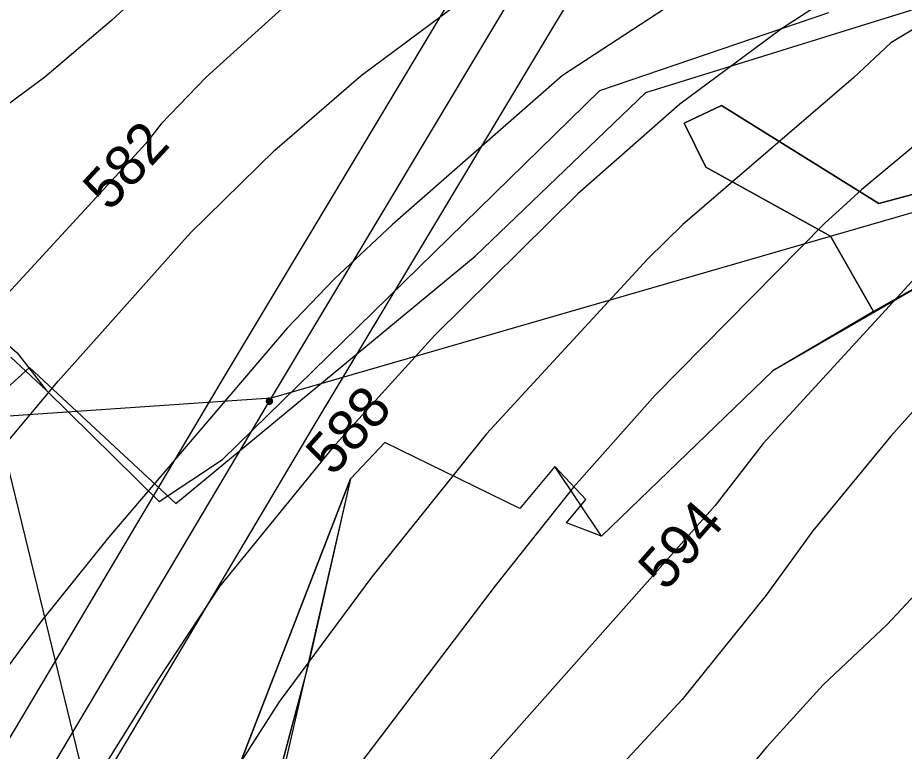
# Model space of a CAD drawing. Extents: x -709418 to -703832, y -1161719 to -1157826.
# Drawn here: x -706845.3 to -706671.8, y -1159276.9 to -1159133.3 of the extents above; entities that cross this region are included whole.
import ezdxf

# ---------------------------------------------------------------- set-up
doc = ezdxf.new("R2010")
doc.units = 0
for name, color, linetype in [('102_obvod PÚ', 7, 'Continuous'), ('106_zastavitelné plochy', 7, 'Continuous'), ('120_vrstevnice hlavní', 7, 'Continuous'), ('121_vrstevnice hlavní_popis', 7, 'Continuous'), ('122_vrstevnice základní', 7, 'Continuous'), ('206_TTP_KN', 7, 'Continuous'), ('210_ostatní plocha_KN', 7, 'Continuous'), ('514 odvodnění - LPIS', 7, 'Continuous'), ('705_el VN nadzemní_E.ON', 7, 'Continuous'), ('723_radioreléová trasa_UAP', 7, 'Continuous'), ('735_OP sítí TI', 7, 'Continuous')]:
    doc.layers.add(name, color=color, linetype=linetype)

# ---------------------------------------------------------------- blocks, each defined once
blk = doc.blocks.new('Elektro - Implicitní$0$VN4601')
for points in [[(1.23, 0), (1.22, 0.13), (1.2, 0.26), (1.17, 0.38), (1.12, 0.5), (1.06, 0.61), (0.99, 0.72), (0.91, 0.82), (0.82, 0.91), (0.72, 0.99), (0.61, 1.06), (0.5, 1.12), (0.38, 1.17), (0.26, 1.2), (0.13, 1.22), (0, 1.23), (-0.13, 1.22), (-0.26, 1.2), (-0.38, 1.17), (-0.5, 1.12), (-0.61, 1.06), (-0.72, 0.99), (-0.82, 0.91), (-0.91, 0.82), (-0.99, 0.72), (-1.06, 0.61), (-1.12, 0.5), (-1.17, 0.38), (-1.2, 0.26), (-1.22, 0.13), (-1.23, 0), (-1.22, -0.13), (-1.2, -0.26), (-1.17, -0.38), (-1.12, -0.5), (-1.06, -0.61), (-0.99, -0.72), (-0.91, -0.82), (-0.82, -0.91), (-0.72, -0.99), (-0.61, -1.06), (-0.5, -1.12), (-0.38, -1.17), (-0.26, -1.2), (-0.13, -1.22), (0, -1.23), (0.13, -1.22), (0.26, -1.2), (0.38, -1.17), (0.5, -1.12), (0.61, -1.06), (0.72, -0.99), (0.82, -0.91), (0.91, -0.82), (0.99, -0.72), (1.06, -0.61), (1.12, -0.5), (1.17, -0.38), (1.2, -0.26), (1.22, -0.13), (1.23, 0)], [(0.92, 0), (0.92, 0.1), (0.9, 0.19), (0.88, 0.28), (0.84, 0.37), (0.8, 0.46), (0.75, 0.54), (0.68, 0.62), (0.62, 0.68), (0.54, 0.74), (0.46, 0.8), (0.37, 0.84), (0.28, 0.88), (0.19, 0.9), (0.1, 0.92), (0, 0.92), (-0.1, 0.92), (-0.19, 0.9), (-0.28, 0.88), (-0.37, 0.84), (-0.46, 0.8), (-0.54, 0.74), (-0.62, 0.68), (-0.68, 0.62), (-0.75, 0.54), (-0.8, 0.46), (-0.84, 0.37), (-0.88, 0.28), (-0.9, 0.19), (-0.92, 0.1), (-0.92, 0), (-0.92, -0.1), (-0.9, -0.19), (-0.88, -0.29), (-0.84, -0.38), (-0.8, -0.46), (-0.75, -0.54), (-0.68, -0.62), (-0.62, -0.69), (-0.54, -0.75), (-0.46, -0.8), (-0.37, -0.84), (-0.28, -0.88), (-0.19, -0.9), (-0.1, -0.92), (0, -0.92), (0.1, -0.92), (0.19, -0.9), (0.28, -0.88), (0.37, -0.84), (0.46, -0.8), (0.54, -0.75), (0.62, -0.69), (0.68, -0.62), (0.75, -0.54), (0.8, -0.46), (0.84, -0.38), (0.88, -0.29), (0.9, -0.19), (0.92, -0.1), (0.92, 0)], [(0.61, 0), (0.61, 0.06), (0.6, 0.13), (0.58, 0.19), (0.56, 0.25), (0.53, 0.31), (0.5, 0.36), (0.46, 0.41), (0.41, 0.46), (0.36, 0.5), (0.31, 0.53), (0.25, 0.56), (0.19, 0.58), (0.13, 0.6), (0.06, 0.61), (0, 0.61), (-0.06, 0.61), (-0.13, 0.6), (-0.19, 0.58), (-0.25, 0.56), (-0.31, 0.53), (-0.36, 0.5), (-0.41, 0.46), (-0.46, 0.41), (-0.5, 0.36), (-0.53, 0.31), (-0.56, 0.25), (-0.58, 0.19), (-0.6, 0.13), (-0.61, 0.06), (-0.61, 0), (-0.61, -0.07), (-0.6, -0.13), (-0.58, -0.19), (-0.56, -0.25), (-0.53, -0.31), (-0.5, -0.36), (-0.46, -0.41), (-0.41, -0.46), (-0.36, -0.5), (-0.31, -0.53), (-0.25, -0.56), (-0.19, -0.58), (-0.13, -0.6), (-0.06, -0.61), (0, -0.61), (0.06, -0.61), (0.13, -0.6), (0.19, -0.58), (0.25, -0.56), (0.31, -0.53), (0.36, -0.5), (0.41, -0.46), (0.46, -0.41), (0.5, -0.36), (0.53, -0.31), (0.56, -0.25), (0.58, -0.19), (0.6, -0.13), (0.61, -0.06), (0.61, 0)], [(0.31, 0), (0.31, 0.03), (0.3, 0.06), (0.29, 0.09), (0.28, 0.12), (0.27, 0.15), (0.25, 0.18), (0.23, 0.21), (0.21, 0.23), (0.18, 0.25), (0.15, 0.27), (0.12, 0.28), (0.09, 0.29), (0.06, 0.3), (0.03, 0.31), (0, 0.31), (-0.03, 0.31), (-0.06, 0.3), (-0.09, 0.29), (-0.12, 0.28), (-0.15, 0.27), (-0.18, 0.25), (-0.21, 0.23), (-0.23, 0.21), (-0.25, 0.18), (-0.27, 0.15), (-0.28, 0.12), (-0.29, 0.09), (-0.3, 0.06), (-0.31, 0.03), (-0.31, 0), (-0.31, -0.03), (-0.3, -0.06), (-0.29, -0.1), (-0.28, -0.13), (-0.27, -0.15), (-0.25, -0.18), (-0.23, -0.21), (-0.21, -0.23), (-0.18, -0.25), (-0.15, -0.27), (-0.12, -0.28), (-0.09, -0.29), (-0.06, -0.3), (-0.03, -0.31), (0, -0.31), (0.03, -0.31), (0.06, -0.3), (0.09, -0.29), (0.12, -0.28), (0.15, -0.27), (0.18, -0.25), (0.21, -0.23), (0.23, -0.21), (0.25, -0.18), (0.27, -0.15), (0.28, -0.13), (0.29, -0.1), (0.3, -0.06), (0.31, -0.03), (0.31, 0)]]:
    blk.add_lwpolyline(points)

msp = doc.modelspace()

# ---------------------------------------------------------------- linework, layer by layer
at = {"layer": '102_obvod PÚ'}
for points in [[(-706867.98, -1159123.82), (-706903.51, -1159148.06), (-706845.45, -1159198.89), (-706839.77, -1159206.21), (-706817.64, -1159228), (-706805.21, -1159219.79), (-706731.4, -1159147.52), (-706686.57, -1159132.24)], [(-706659.53, -1159180.49), (-706677.78, -1159190.76), (-706697.52, -1159202.39), (-706731.06, -1159234.79), (-706737.9, -1159232.17), (-706734.14, -1159227.6), (-706740.18, -1159221.1), (-706747.03, -1159229.32), (-706773.49, -1159216.42), (-706780.18, -1159223.54), (-706788.31, -1159259.5), (-706796.68, -1159290.77)]]:
    msp.add_lwpolyline(points, dxfattribs=at)
at = {"layer": '106_zastavitelné plochy'}
for points in [[(-706984.14, -1159571.11), (-706940.51, -1159526.82), (-706927.56, -1159471.62), (-706911.88, -1159458.67), (-706913.24, -1159422.56), (-706940.51, -1159383.71), (-706887.33, -1159360.55), (-706881.2, -1159318.3), (-706858.02, -1159215.4), (-706843.02, -1159201.77), (-706814.39, -1159228.35), (-706755.76, -1159179.96), (-706722.35, -1159147.93), (-706588.73, -1159106.37)], [(-706659.53, -1159180.49), (-706697.52, -1159202.39), (-706731.06, -1159234.79), (-706740.18, -1159221.1), (-706747.03, -1159229.32), (-706773.49, -1159216.42), (-706780.18, -1159223.54), (-706802.33, -1159319.86)]]:
    msp.add_lwpolyline(points, dxfattribs=at)
at = {"layer": '120_vrstevnice hlavní'}
for points in [[(-706814.84, -1159122.59), (-706826.94, -1159133.8), (-706839.99, -1159144.91), (-706849.7, -1159152.02), (-706865.13, -1159165.88), (-706879.98, -1159182.17), (-706897.27, -1159205.17), (-706905.84, -1159217.74), (-706917.56, -1159237.88), (-706924.27, -1159254.17), (-706927.99, -1159265.03), (-706933.42, -1159285.89)], [(-706659.52, -1159129.18), (-706674.4, -1159138.16), (-706681.69, -1159145.02), (-706715.12, -1159173.74), (-706721.98, -1159180.45), (-706753.55, -1159214.74), (-706775.98, -1159242.74), (-706794.12, -1159267.17), (-706814.27, -1159298.6)]]:
    msp.add_lwpolyline(points, dxfattribs=at)
at = {"layer": '122_vrstevnice základní'}
for points in [[(-706567.77, -1159030.76), (-706609.83, -1159031.02), (-706632.12, -1159031.59), (-706638.97, -1159032.3), (-706654.4, -1159036.59), (-706672.4, -1159045.87), (-706698.83, -1159063.59), (-706717.41, -1159074.73), (-706740.12, -1159089.73), (-706770.27, -1159111.59), (-706785.41, -1159124.02), (-706808.41, -1159144.88), (-706817.27, -1159154.02), (-706820.27, -1159157.88), (-706874.34, -1159216.6)], [(-706896.34, -1159305.76), (-706891.06, -1159299.33), (-706868.97, -1159246.1), (-706862.43, -1159234.32), (-706837.41, -1159204.45), (-706811.55, -1159175.45), (-706794.98, -1159159.17), (-706778.12, -1159144.59), (-706752.98, -1159125.88), (-706702.69, -1159085.59), (-706687.55, -1159074.88), (-706663.69, -1159061.59), (-706650.83, -1159056.16), (-706631.55, -1159049.87), (-706622.97, -1159047.87), (-706605.83, -1159045.3), (-706569.16, -1159041.88)], [(-706691.92, -1159113.47), (-706717.27, -1159130.62), (-706738.69, -1159144.59), (-706771.98, -1159173.74), (-706783.41, -1159184.45), (-706792.55, -1159194.02), (-706827.55, -1159235.03), (-706840.84, -1159251.6), (-706851.98, -1159266.6), (-706874.41, -1159300.31), (-706887.27, -1159315.74)], [(-706677.1, -1159123.23), (-706695.83, -1159135.45), (-706715.69, -1159150.17), (-706735.69, -1159167.74), (-706763.69, -1159195.45), (-706783.7, -1159217.45), (-706805.84, -1159244.6), (-706817.98, -1159263.03), (-706836.98, -1159293.6), (-706845.7, -1159304.17), (-706859.84, -1159317.89), (-706876.41, -1159330.17), (-706889.99, -1159343.75), (-706898.42, -1159355.89), (-706903.84, -1159367.03), (-706906.27, -1159374.75), (-706908.27, -1159387.6), (-706908.42, -1159392.75), (-706907.7, -1159400.6)], [(-706654.69, -1159145.74), (-706680.12, -1159166.88), (-706687.41, -1159173.59), (-706720.55, -1159207.17), (-706736.55, -1159225.17), (-706751.84, -1159244.46), (-706792.84, -1159298.46)], [(-706668.12, -1159182.59), (-706699.41, -1159216.6), (-706708.83, -1159228.74), (-706766.12, -1159293.46)], [(-706651.26, -1159189.31), (-706674.4, -1159215.17), (-706689.69, -1159233.74), (-706698.83, -1159246.31), (-706715.26, -1159266.74), (-706752.84, -1159307.31), (-706761.84, -1159316.17), (-706777.27, -1159329.32), (-706792.12, -1159339.89), (-706818.12, -1159357.03), (-706823.84, -1159361.89), (-706830.84, -1159369.46), (-706835.41, -1159375.89), (-706837.84, -1159381.89), (-706838.98, -1159389.89), (-706838.56, -1159393.75), (-706835.41, -1159401.03), (-706824.55, -1159417.04), (-706812.55, -1159438.04), (-706812.7, -1159445.61), (-706815.84, -1159451.18), (-706820.41, -1159455.89), (-706843.94, -1159481.51)], [(-706661.12, -1159237.03), (-706675.12, -1159252.03), (-706687.69, -1159263.89), (-706698.69, -1159276.03), (-706715.69, -1159296.46)]]:
    msp.add_lwpolyline(points, dxfattribs=at)
at = {"layer": '206_TTP_KN'}
for p, q in [((-706731.4, -1159147.52), (-706686.57, -1159132.24)), ((-706805.21, -1159219.79), (-706731.4, -1159147.52)), ((-706707.54, -1159150.44), (-706714.89, -1159153.93)), ((-706676.78, -1159169.63), (-706707.54, -1159150.44)), ((-706714.89, -1159153.93), (-706710.61, -1159162.5)), ((-706637.63, -1159159.04), (-706676.78, -1159169.63)), ((-706710.61, -1159162.5), (-706686.2, -1159176.05)), ((-706686.2, -1159176.05), (-706677.78, -1159190.76)), ((-706677.78, -1159190.76), (-706697.52, -1159202.39)), ((-706846.7, -1159199.74), (-706839.77, -1159206.21)), ((-706697.52, -1159202.39), (-706731.06, -1159234.79)), ((-706839.77, -1159206.21), (-706817.64, -1159228)), ((-706773.49, -1159216.42), (-706780.18, -1159223.54)), ((-706747.03, -1159229.32), (-706773.49, -1159216.42)), ((-706817.64, -1159228), (-706805.21, -1159219.79)), ((-706740.18, -1159221.1), (-706747.03, -1159229.32)), ((-706734.14, -1159227.6), (-706740.18, -1159221.1)), ((-706780.18, -1159223.54), (-706811.28, -1159303.59)), ((-706811.28, -1159303.59), (-706780.18, -1159223.54)), ((-706780.18, -1159223.54), (-706788.31, -1159259.5)), ((-706737.9, -1159232.17), (-706734.14, -1159227.6)), ((-706731.06, -1159234.79), (-706737.9, -1159232.17)), ((-706788.31, -1159259.5), (-706796.68, -1159290.77))]:
    msp.add_line(p, q, dxfattribs=at)
at = {"layer": '210_ostatní plocha_KN'}
for p, q in [((-706714.89, -1159153.93), (-706707.54, -1159150.44)), ((-706707.54, -1159150.44), (-706676.78, -1159169.63)), ((-706710.61, -1159162.5), (-706714.89, -1159153.93)), ((-706676.78, -1159169.63), (-706637.63, -1159159.04)), ((-706686.2, -1159176.05), (-706710.61, -1159162.5)), ((-706677.78, -1159190.76), (-706686.2, -1159176.05)), ((-706659.53, -1159180.49), (-706677.78, -1159190.76))]:
    msp.add_line(p, q, dxfattribs=at)
at = {"layer": '514 odvodnění - LPIS'}
msp.add_lwpolyline([(-706467.73, -1159088.95), (-706475.67, -1159141.26), (-706583.02, -1159153.02), (-706622.19, -1159157.59), (-706795.72, -1159207.77), (-706994.66, -1159221.4), (-707079.58, -1159202.66), (-707091.66, -1159185.61), (-707067.05, -1159100.92)], dxfattribs=at)
at = {"layer": '705_el VN nadzemní_E.ON'}
msp.add_lwpolyline([(-706880.73, -1160218.11), (-706883.24, -1160121.67), (-706885.97, -1160030.15), (-706888.81, -1159867.66), (-706890.66, -1159770.11), (-706893.19, -1159670.63), (-706895.78, -1159542.24), (-706897.96, -1159421.41), (-706883.28, -1159376.25), (-706867.82, -1159329.09), (-706796.05, -1159208.33), (-706732.4, -1159102.13), (-706682.71, -1159018.58)], dxfattribs=at)
at = {"layer": '723_radioreléová trasa_UAP'}
msp.add_lwpolyline([(-707182.2, -1157850.62), (-706271.36, -1161577.76)], dxfattribs=at)
at = {"layer": '735_OP sítí TI'}
for points in [[(-706890.9, -1160211.71), (-706893.24, -1160121.95), (-706895.97, -1160030.39), (-706898.81, -1159867.84), (-706900.66, -1159770.33), (-706903.19, -1159670.86), (-706905.78, -1159542.43), (-706907.99, -1159419.91), (-706892.79, -1159373.15), (-706876.98, -1159324.93), (-706804.64, -1159203.21), (-706740.99, -1159097), (-706691.31, -1159013.46)], [(-706870.8, -1160215.44), (-706873.24, -1160121.39), (-706875.97, -1160029.91), (-706878.81, -1159867.48), (-706880.66, -1159769.89), (-706883.19, -1159670.4), (-706885.78, -1159542.05), (-706887.93, -1159422.91), (-706873.77, -1159379.35), (-706858.66, -1159333.25), (-706787.46, -1159213.45), (-706723.81, -1159107.26), (-706674.12, -1159023.69)]]:
    msp.add_lwpolyline(points, dxfattribs=at)

# ---------------------------------------------------------------- block references
at = {"layer": '705_el VN nadzemní_E.ON', "xscale": 0.5, "yscale": 0.5, "rotation": 60.36126114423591}
msp.add_blockref('Elektro - Implicitní$0$VN4601', (-706796.05, -1159208.33), dxfattribs=at)

# ---------------------------------------------------------------- texts
at = {"layer": '121_vrstevnice hlavní_popis'}
for s, rotation, p in [('582', 47.2826, (-706827.35, -1159171.39)), ('588', 48.1603, (-706783.63, -1159223.25)), ('594', 48.6307, (-706718.5, -1159245.74))]:
    msp.add_text(s, height=8, rotation=rotation, dxfattribs=at).set_placement(p)

doc.saveas('drawing.dxf')
